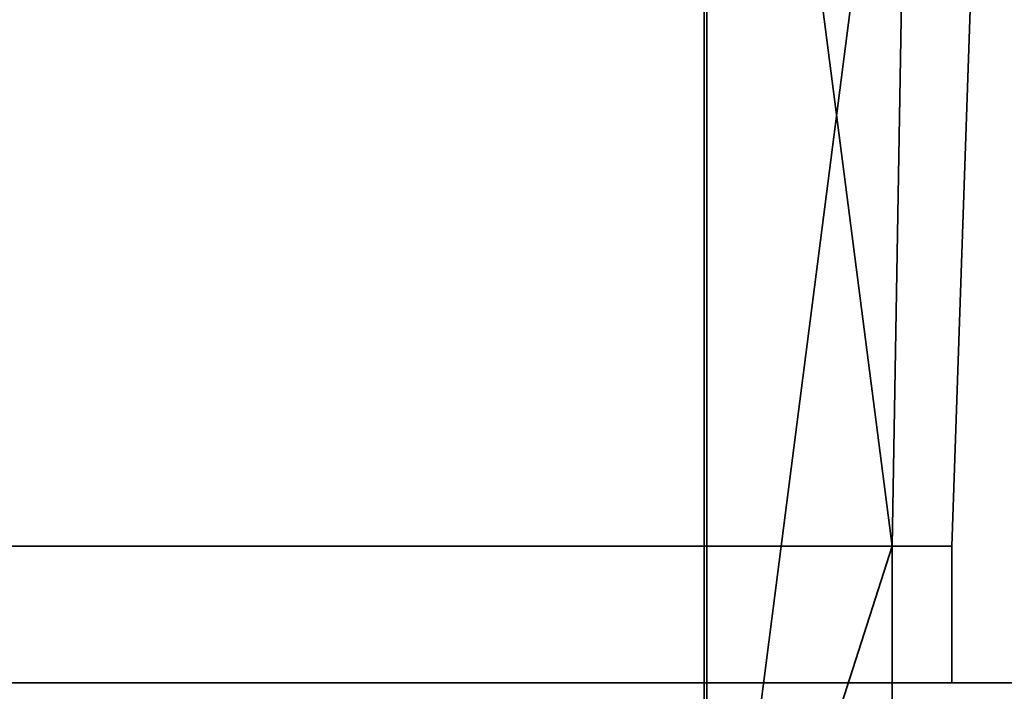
# Model space of a CAD drawing. Header units: millimetres. Extents: x -503 to 6703, y -110 to 193.
# Tile 910 of 1056: x 3359 to 3417, y 81 to 120. Entities that reach past the tile are written whole.
import ezdxf

# ---------------------------------------------------------------- set-up
doc = ezdxf.new("R2010")
doc.units = ezdxf.units.MM
doc.layers.add('151', color=7, linetype='Continuous', true_color=0xffffff)

# ---------------------------------------------------------------- blocks, each defined once
blk = doc.blocks.new('UG_SURFACE_003')
at = {"layer": '151', "color": 252, "linetype": 'Continuous', "lineweight": 35}
for points in [[(3602.5, -14, 2212.25), (3602.5, 174.4, 2212.25), (2397.5, 174.4, 2212.25), (2397.5, -14, 2212.25)], [(2547.5, -14, 2062.25), (2547.5, 174.4, 2062.25), (3452.5, 174.4, 2062.25), (3452.5, -14, 2062.25)]]:
    blk.add_3dface(points, dxfattribs=at)
blk = doc.blocks.new('UG_SURFACE_278')
at = {"layer": '151', "color": 7, "linetype": 'Continuous', "lineweight": 35}
for points in [[(3399.15, 55.15, 2006.4), (3399.15, 173.15, 2006.4), (2600.85, 173.15, 2006.4), (2600.85, 55.15, 2006.4)], [(2601, 55.15, 2006.25), (2601, 173.15, 2006.25), (3399, 173.15, 2006.25), (3399, 55.15, 2006.25)], [(3399, 55.15, 2006.25), (3399, 173.15, 2006.25), (3399.15, 173.15, 2006.4), (3399.15, 55.15, 2006.4)]]:
    blk.add_3dface(points, dxfattribs=at)
blk = doc.blocks.new('UG_SURFACE_279')
at = {"layer": '151', "color": 41, "linetype": 'Continuous', "lineweight": 35}
for points in [[(3421.15, 81, 2028.4), (3421.15, 173.15, 2028.4), (2578.85, 173.15, 2028.4), (2578.85, 81, 2028.4)], [(3399.15, 173.15, 2006.4), (3399.15, 55.15, 2006.4), (2600.85, 55.15, 2006.4), (2600.85, 173.15, 2006.4)], [(3410, 89, 2017.25), (3399.15, 173.15, 2006.4), (3411, 173.15, 2018.25), (3411, 147.3, 2018.25)], [(3410, 89, 2017.25), (3410, 55.15, 2017.25), (3399.15, 55.15, 2006.4), (3399.15, 173.15, 2006.4)], [(3415.5, 147.3, 2022.75), (3415.5, 173.15, 2022.75), (3421.15, 173.15, 2028.4), (3421.15, 81, 2028.4)], [(3413.5, 89, 2020.75), (3410, 89, 2017.25), (3411, 147.3, 2018.25), (3415.5, 147.3, 2022.75)], [(3415.5, 147.3, 2022.75), (3421.15, 81, 2028.4), (3413.5, 81, 2020.75), (3413.5, 89, 2020.75)], [(2586.5, 81, 2020.75), (2586.5, 89, 2020.75), (3413.5, 89, 2020.75), (3413.5, 81, 2020.75)], [(3413.5, 89, 2020.75), (2586.5, 89, 2020.75), (2590, 89, 2017.25), (3410, 89, 2017.25)], [(3410, 55.15, 2017.25), (3410, 89, 2017.25), (2590, 89, 2017.25), (2590, 55.15, 2017.25)], [(3421.15, 81, 2028.4), (2578.85, 81, 2028.4), (2586.5, 81, 2020.75), (3413.5, 81, 2020.75)]]:
    blk.add_3dface(points, dxfattribs=at)
blk = doc.blocks.new('UG_SURFACE_285')
at = {"layer": '151', "color": 7, "linetype": 'Continuous', "lineweight": 35}
for points in [[(3399, 55.15, -4.75), (3399, 173.15, -4.75), (3399.15, 173.15, -4.75), (3399.15, 55.15, -4.75)], [(3399, 55.15, 2006.25), (3399, 173.15, 2006.25), (3399, 173.15, -4.75), (3399, 55.15, -4.75)], [(3399.15, 55.15, 2006.4), (3399.15, 173.15, 2006.4), (3399, 173.15, 2006.25), (3399, 55.15, 2006.25)], [(3399.15, 55.15, -4.75), (3399.15, 173.15, -4.75), (3399.15, 173.15, 2006.4), (3399.15, 55.15, 2006.4)]]:
    blk.add_3dface(points, dxfattribs=at)
blk = doc.blocks.new('UG_SURFACE_288')
at = {"layer": '151', "color": 41, "linetype": 'Continuous', "lineweight": 35}
for points in [[(3399.15, 173.15, -4.75), (3399.15, 55.15, -4.75), (3399.15, 55.15, 2006.4), (3399.15, 173.15, 2006.4)], [(3410, 89, -4.75), (3399.15, 173.15, -4.75), (3411, 173.15, -4.75), (3411, 147.3, -4.75)], [(3410, 89, -4.75), (3410, 55.15, -4.75), (3399.15, 55.15, -4.75), (3399.15, 173.15, -4.75)], [(3411, 147.3, 2018.25), (3411, 173.15, 2018.25), (3399.15, 173.15, 2006.4), (3399.15, 55.15, 2006.4)], [(3415.5, 147.3, -4.75), (3415.5, 173.15, -4.75), (3421.15, 173.15, -4.75), (3421.15, 81, -4.75)], [(3421.15, 81, 2028.4), (3421.15, 173.15, 2028.4), (3415.5, 173.15, 2022.75), (3415.5, 147.3, 2022.75)], [(3410, 89, 2017.25), (3411, 147.3, 2018.25), (3399.15, 55.15, 2006.4)], [(3411, 147.3, -4.75), (3415.5, 147.3, -4.75), (3413.5, 89, -4.75), (3410, 89, -4.75)], [(3415.5, 147.3, 2022.75), (3411, 147.3, 2018.25), (3410, 89, 2017.25), (3413.5, 89, 2020.75)], [(3415.5, 147.3, -4.75), (3421.15, 81, -4.75), (3413.5, 81, -4.75), (3413.5, 89, -4.75)], [(3413.5, 89, 2020.75), (3413.5, 81, 2020.75), (3421.15, 81, 2028.4), (3415.5, 147.3, 2022.75)], [(3399.15, 55.15, 2006.4), (3410, 55.15, 2017.25), (3410, 89, 2017.25)], [(3413.5, 89, 2020.75), (3410, 89, 2017.25), (3410, 89, -4.75), (3413.5, 89, -4.75)], [(3410, 55.15, -4.75), (3410, 89, -4.75), (3410, 89, 2017.25), (3410, 55.15, 2017.25)], [(3413.5, 81, 2020.75), (3413.5, 89, 2020.75), (3413.5, 89, -4.75), (3413.5, 81, -4.75)], [(3421.15, 81, 2028.4), (3413.5, 81, 2020.75), (3413.5, 81, -4.75), (3421.15, 81, -4.75)]]:
    blk.add_3dface(points, dxfattribs=at)

msp = doc.modelspace()

# ---------------------------------------------------------------- linework, layer by layer
at = {"layer": '151', "color": 252, "linetype": 'Continuous', "lineweight": -3, "true_color": 0x939598}
for p, q in [((3399, 55.15, 2006.25), (3399, 173.15, 2006.25)), ((3399, 55.15, -4.75), (3399, 173.15, -4.75)), ((3399, 55.15, 2006.25), (3399, 173.15, 2006.25)), ((3399.15, 55.15, 2006.4), (3399.15, 173.15, 2006.4)), ((3399.15, 173.15, -4.75), (3399.15, 55.15, -4.75)), ((3399.15, 173.15, 2006.4), (3399.15, 55.15, 2006.4)), ((3399.15, 55.15, -4.75), (3399.15, 173.15, -4.75)), ((3399.15, 173.15, 2006.4), (3399.15, 55.15, 2006.4)), ((3399.15, 55.15, 2006.4), (3399.15, 173.15, 2006.4)), ((2586.5, 89, 2020.75), (3413.5, 89, 2020.75)), ((2590, 89, 2017.25), (3410, 89, 2017.25)), ((3413.5, 89, -4.75), (3410, 89, -4.75)), ((3410, 55.15, 2017.25), (3410, 89, 2017.25)), ((3410, 55.15, 2017.25), (3410, 89, 2017.25)), ((3410, 89, 2017.25), (3410, 89, -4.75)), ((3410, 89, 2017.25), (3413.5, 89, 2020.75)), ((3413.5, 89, 2020.75), (3410, 89, 2017.25)), ((3410, 89, -4.75), (3410, 55.15, -4.75)), ((3413.5, 89, 2020.75), (3413.5, 89, -4.75)), ((3413.5, 81, -4.75), (3413.5, 89, -4.75)), ((3413.5, 81, 2020.75), (3413.5, 89, 2020.75)), ((3413.5, 89, 2020.75), (3413.5, 81, 2020.75)), ((3421.15, 81, 2028.4), (2578.85, 81, 2028.4)), ((2586.5, 81, 2020.75), (3413.5, 81, 2020.75)), ((3421.15, 81, -4.75), (3413.5, 81, -4.75)), ((3413.5, 81, 2020.75), (3413.5, 81, -4.75)), ((3413.5, 81, 2020.75), (3421.15, 81, 2028.4)), ((3421.15, 81, 2028.4), (3413.5, 81, 2020.75))]:
    msp.add_line(p, q, dxfattribs=at)

# ---------------------------------------------------------------- block references
for name in ['UG_SURFACE_278', 'UG_SURFACE_285', 'UG_SURFACE_003', 'UG_SURFACE_279', 'UG_SURFACE_288']:
    msp.add_blockref(name, (0, 0), dxfattribs=at)

doc.saveas('drawing.dxf')
